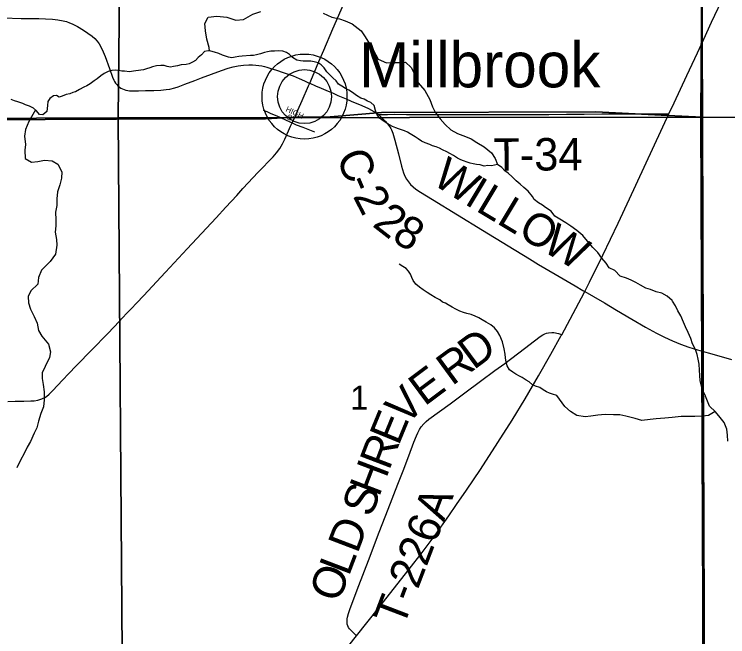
# Model space of a CAD drawing. Extents: x 1985906 to 2360102, y 891258 to 1222054.
# Drawn here: x 2102120 to 2108716, y 988789 to 994541 of the extents above; entities that cross this region are included whole.
import ezdxf

# ---------------------------------------------------------------- set-up
doc = ezdxf.new("R2010")
doc.units = 0
for name, color, linetype in [('GM_X_County_Road', 7, 'Continuous'), ('GM_X_County_Road_Text', 7, 'Continuous'), ('GM_X_Minor_River', 7, 'Continuous'), ('GM_X_Section', 7, 'Continuous'), ('GM_X_Section_Text', 7, 'Continuous'), ('GM_X_State_Route', 7, 'Continuous'), ('GM_X_Township', 7, 'Continuous'), ('GM_X_Township_Road', 7, 'Continuous'), ('GM_X_Township_Road_Text', 7, 'Continuous'), ('GM_X_Township_Subdivision', 7, 'Continuous'), ('GM_X_Township_Subdivision_Text', 7, 'Continuous'), ('GM_X_Unincorporated', 7, 'Continuous'), ('GM_X_Unincorporated_Location', 7, 'Continuous'), ('GM_X_Unincorporated_Text', 7, 'Continuous')]:
    doc.layers.add(name, color=color, linetype=linetype)

msp = doc.modelspace()

# ---------------------------------------------------------------- linework, layer by layer
at = {"layer": 'GM_X_County_Road'}
for points in [[(2104851, 993903.6), (2104891.7, 993999.5), (2104936.5, 994104.9), (2104982.1, 994210.1), (2105064.5, 994405.6), (2105162.5, 994631.8)], [(2102019.7, 994506.6), (2102183.9, 994502.6), (2102347.4, 994500.7), (2102409.8, 994498.9), (2102473.7, 994495.2), (2102523.3, 994489.8), (2102570.6, 994481), (2102601.7, 994472.8), (2102631.9, 994462.3), (2102653.8, 994453.4), (2102675.3, 994443.3), (2102703.2, 994426.6), (2102759.4, 994393.5), (2102800.3, 994366.8), (2102839.2, 994337.3), (2102863.5, 994315.9), (2102885.6, 994292.6), (2102904.5, 994266.6), (2102920.8, 994238.6), (2102942, 994194.7), (2102960, 994149.2), (2102999.5, 994040.9), (2103029.7, 993958.3), (2103039.7, 993933.3), (2103047.7, 993918.6), (2103056.6, 993904.4), (2103067, 993891.1), (2103078.5, 993878.9), (2103091.4, 993867.9), (2103105.4, 993858.5), (2103120.3, 993850.6), (2103136, 993844.2), (2103152.2, 993839.7), (2103168.6, 993836.5), (2103185.3, 993834.7), (2103218.5, 993833.3), (2103267.9, 993834.6), (2103331.9, 993836.6), (2103409.7, 993838), (2103474.6, 993840.5), (2103524.2, 993845), (2103556.8, 993850.3), (2103605, 993861.8), (2103636.6, 993871.5), (2103698.3, 993894.4), (2103789.8, 993929.9), (2103850.8, 993952.9), (2104034.5, 994022), (2104096.4, 994042.6), (2104143.6, 994055.2), (2104191.4, 994064.7), (2104239.9, 994070.5), (2104288.6, 994073.1), (2104321.1, 994072.8), (2104353.9, 994071.9), (2104382.5, 994068.4), (2104409.4, 994063.2), (2104433.4, 994057.4), (2104454, 994051.7), (2104482.8, 994043.6), (2104543.1, 994025.1), (2104604.9, 994004), (2104697.3, 993970.5), (2104753.7, 993947.5), (2104776.7, 993937.3), (2104808.7, 993923.2), (2104847.1, 993905.6), (2104851, 993903.6)], [(2104719.3, 993603.7), (2104742.9, 993655.1), (2104781.7, 993744.7), (2104840.7, 993879.1), (2104851, 993903.6)], [(2104851, 993903.6), (2104904.3, 993880.6), (2104957.7, 993858), (2105001.7, 993839.4), (2105067.2, 993810.6), (2105111.7, 993791.1), (2105156.9, 993771.3), (2105188.5, 993758.1), (2105235.1, 993738.5), (2105334.7, 993696.7), (2105394.7, 993669.4), (2105444.3, 993642.7), (2105466.3, 993629.2), (2105486.9, 993614.9)], [(2104688.4, 993536.5), (2104719.3, 993603.7)], [(2105486.9, 993614.9), (2105502.6, 993600.7), (2105528.8, 993575.8), (2105550.1, 993552.8), (2105571.4, 993527.4), (2105591.1, 993500.6), (2105599.9, 993486.4), (2105607.7, 993471.6), (2105620.2, 993440.7), (2105638.7, 993377.3), (2105670.9, 993249.9), (2105699.3, 993138.8), (2105718, 993076.2), (2105729.9, 993046.1), (2105745, 993017.7), (2105763.3, 992991.2), (2105784.4, 992966.8), (2105808.1, 992944.9), (2105833.6, 992924.9), (2105874.1, 992897.3), (2105985.6, 992828.3), (2106448.4, 992547), (2106686.5, 992401.6), (2106882, 992281), (2106966.2, 992230.2), (2107121, 992137.9), (2107305.8, 992031.8), (2107376.2, 991990), (2107394.2, 991979.8)], [(2102061.7, 990964.2), (2102127.1, 990965.2), (2102207.5, 990964.9), (2102274.6, 990967.5), (2102305.5, 990970.2), (2102337.4, 990976.3), (2102356.4, 990980.9), (2102373.8, 990987.7), (2102388.2, 990993.8), (2102402.5, 991000.9), (2102416.6, 991010), (2102441.4, 991031), (2102476.4, 991065.9), (2102564.5, 991159.3), (2102623.7, 991220.8), (2102693.6, 991291.4), (2102841, 991444.2), (2102978.1, 991585.4), (2103046.2, 991656.4), (2103125.1, 991739.7), (2103158.9, 991775.4), (2103203.9, 991823), (2103248.9, 991870.7), (2103316.5, 991941.9), (2103395.2, 992025.3), (2103517.7, 992157.1), (2103718.9, 992372.6), (2103808.1, 992468.8), (2103986.3, 992661.4), (2104076, 992757.1), (2104176.5, 992865.3), (2104234.1, 992930.1), (2104375.4, 993081.2), (2104512.5, 993224.5), (2104544.7, 993262), (2104574.3, 993301.7), (2104600.4, 993343.7), (2104622.8, 993387.8), (2104655.4, 993463), (2104675, 993507.6), (2104688.4, 993536.5)], [(2107394.2, 991979.8), (2107475.7, 991932.8), (2107575.2, 991875.5), (2107687.7, 991807.8), (2107828.5, 991723.5), (2107956.3, 991649.8), (2108057, 991594.7), (2108130.2, 991558.1), (2108204.8, 991524.4), (2108280.6, 991493.5), (2108357.5, 991465.5), (2108435.4, 991440.5), (2108499.9, 991422)], [(2108499.9, 991422), (2108545.8, 991408.9), (2108751.4, 991352.4)]]:
    msp.add_lwpolyline(points, dxfattribs=at)
at = {"layer": 'GM_X_Minor_River'}
for points in [[(2103925.4, 994201.4), (2103921.4, 994232.4), (2103901.1, 994310.4), (2103886.8, 994386.5), (2103882.5, 994456.7), (2103912.3, 994512.9), (2103994.2, 994523.2), (2104084.3, 994515.5), (2104168.4, 994485.7), (2104240.4, 994491.9), (2104324.2, 994540.3), (2104398.1, 994566.6)], [(2104976.1, 994552.5), (2105056.2, 994514.7), (2105126.3, 994498.8), (2105180.4, 994479), (2105242.5, 994453.1), (2105326.7, 994389.3), (2105364.9, 994331.3), (2105403.2, 994267.3), (2105437.4, 994211.3), (2105483.7, 994127.3), (2105561.8, 994091.5), (2105629.8, 994095.7), (2105683.8, 994093.9), (2105735.8, 994098.1), (2105788, 994050.1), (2105832.3, 993966.1), (2105854.5, 993906.1), (2105916.8, 993836.1), (2105961.1, 993754.1), (2105987.3, 993686.1), (2106011.5, 993636), (2106055.8, 993574.1), (2106104, 993522.1), (2106156.2, 993472.2), (2106218.3, 993438.3), (2106290.4, 993410.5), (2106342.5, 993388.7), (2106396.6, 993356.8), (2106462.7, 993316.9), (2106530.9, 993259), (2106565.1, 993207), (2106588.8, 993152.9)], [(2106588.8, 993152.9), (2106531.4, 993139.9), (2106497.2, 993142), (2106465, 993138), (2106426.6, 993150), (2106394.4, 993154.1), (2106362.1, 993160.1), (2106335.9, 993166.2), (2106305.7, 993174.2), (2106273.4, 993186.3), (2106247.2, 993196.3), (2106216.9, 993212.4), (2106180.6, 993234.5), (2106146.3, 993254.6), (2106120.1, 993268.7), (2106077.7, 993286.8), (2106051.5, 993302.8), (2106019.2, 993314.9), (2105987, 993325), (2105960.7, 993339), (2105918.4, 993353.1), (2105886.1, 993367.2), (2105853.8, 993389.3), (2105825.6, 993409.4), (2105781.2, 993435.5), (2105754.9, 993451.6), (2105728.7, 993463.7), (2105700.5, 993471.7), (2105672.3, 993481.8), (2105646, 993491.8), (2105615.8, 993503.9), (2105573.4, 993530), (2105539.1, 993550.1), (2105496.7, 993582.2), (2105470.4, 993618.4), (2105460.3, 993650.5), (2105448.1, 993696.7), (2105417.8, 993724.8), (2105385.5, 993736.9), (2105355.3, 993757), (2105323, 993767), (2105282.6, 993791.2), (2105246.3, 993817.3), (2105214, 993839.4), (2105183.7, 993855.5), (2105147.4, 993875.6), (2105117.2, 993895.7), (2105094.9, 993925.8), (2105064.6, 993953.9), (2105036.4, 993980), (2105010.1, 994010.2), (2104985.8, 994046.3), (2104957.6, 994074.4), (2104929.3, 994092.5), (2104891, 994100.6), (2104860.8, 994106.6), (2104828.5, 994108.7), (2104792.2, 994108.7), (2104766, 994110.7), (2104731.8, 994116.7), (2104693.4, 994142.9), (2104665.2, 994169), (2104636.9, 994189.1), (2104602.6, 994201.1), (2104564.3, 994203.2), (2104526, 994201.2), (2104491.8, 994201.2), (2104461.6, 994193.2), (2104433.4, 994187.2), (2104395.1, 994175.2), (2104358.9, 994165.1), (2104332.7, 994159.1), (2104304.5, 994159.1), (2104225.9, 994153.2), (2104195.7, 994149.2), (2104163.5, 994143.2), (2104131.3, 994139.2), (2104101, 994143.2), (2104072.8, 994155.2), (2104046.6, 994163.3), (2104012.3, 994177.4), (2103969.9, 994189.4), (2103937.7, 994199.5), (2103911.5, 994203.5), (2103879.2, 994195.5), (2103851.1, 994165.4), (2103820.9, 994141.3), (2103794.8, 994113.2), (2103766.6, 994097.2), (2103736.5, 994083.2), (2103708.3, 994075.2), (2103663.9, 994073.2), (2103629.7, 994065.2), (2103593.4, 994057.1), (2103565.3, 994053.1), (2103535, 994059.2), (2103504.8, 994067.2), (2103474.5, 994067.2), (2103436.3, 994065.3), (2103398, 994055.2), (2103371.8, 994047.2)], [(2103371.8, 994047.2), (2103341.6, 994035.2), (2103315.5, 994027.2), (2103289.3, 994025.2), (2103220.8, 994015.2), (2103186.5, 994009.2), (2103140.2, 994015.2), (2103114, 994015.2), (2103087.8, 994021.3), (2103051.5, 994023.3), (2103021.3, 994021.3), (2102987, 994011.3), (2102950.8, 993993.2), (2102920.6, 993971.2), (2102886.5, 993943.1), (2102858.3, 993927), (2102822.1, 993898.9), (2102789.9, 993878.9), (2102763.7, 993866.9), (2102723.5, 993844.8), (2102687.3, 993824.8), (2102661.1, 993816.7), (2102634.9, 993804.7), (2102600.7, 993800.7), (2102562.4, 993784.7), (2102536.2, 993774.6), (2102510, 993790.7), (2102483.8, 993788.7), (2102447.6, 993762.6), (2102431.6, 993734.5), (2102427.6, 993696.4), (2102425.7, 993670.3), (2102419.7, 993642.2), (2102385.5, 993612.1), (2102353.3, 993616.1), (2102327, 993648.3), (2102296.7, 993672.4), (2102260.4, 993692.5), (2102224.1, 993704.5), (2102197.9, 993716.6), (2102153.5, 993730.7), (2102121.2, 993740.7), (2102091, 993752.8)], [(2102315.9, 993657.1), (2102254, 993551.5), (2102224.3, 993477.3), (2102214.6, 993413.2), (2102224.8, 993337), (2102219, 993284.9), (2102219.3, 993208.8), (2102279.5, 993172.9), (2102339.4, 993179.1), (2102399.4, 993191.3), (2102471.4, 993185.5), (2102521.5, 993155.6), (2102559.8, 993083.6), (2102558, 993025.5), (2102542.3, 992963.3), (2102520.5, 992901.1), (2102514.7, 992837), (2102515, 992772.9), (2102501.2, 992712.7), (2102505.5, 992640.6), (2102503.7, 992586.5), (2102497.9, 992528.3), (2102510.2, 992458.2), (2102514.4, 992408.2), (2102502.7, 992323.9), (2102453, 992255.7), (2102371.3, 992175.2), (2102343.5, 992109), (2102337.8, 992046.9), (2102272, 991986.5), (2102248.2, 991932.3), (2102250.4, 991874.2), (2102268.6, 991816.2), (2102304.9, 991748.2), (2102331.1, 991688.1), (2102343.4, 991620), (2102375.6, 991568), (2102435.9, 991494.1), (2102456.1, 991422), (2102446.3, 991369.9), (2102406.7, 991285.6), (2102378.9, 991227.4), (2102379.1, 991175.3), (2102387.3, 991121.2), (2102395.5, 991053.1), (2102395.8, 990978.9), (2102390.1, 990912.8), (2102366.3, 990850.6), (2102342.6, 990780.4), (2102328.8, 990720.2), (2102305, 990670), (2102271.3, 990593.8), (2102239.5, 990539.6), (2102211.7, 990481.4), (2102178, 990421.2), (2102144.2, 990348.9)], [(2107118.1, 992676.6), (2107082.5, 992720), (2107030.1, 992756.2), (2107003.8, 992776.3), (2106967.5, 992798.4), (2106927.1, 992830.5), (2106910.9, 992856.6), (2106870.5, 992904.8), (2106832.2, 992941), (2106797.8, 992971.2), (2106759.5, 993003.3), (2106723.1, 993037.4), (2106684.7, 993071.6), (2106654.5, 993095.7), (2106628.2, 993123.8), (2106588.8, 993152.9)], [(2108204.5, 991890.9), (2108200.9, 991896.3), (2108154.8, 991936.5), (2108106.8, 991964.7), (2108052.8, 991976.8), (2108002.8, 991997), (2107958.8, 992011.1), (2107910.7, 992037.3), (2107866.7, 992061.4), (2107822.7, 992083.5), (2107778.7, 992103.7), (2107722.7, 992119.8), (2107670.6, 992174.1), (2107620.6, 992198.2), (2107590.6, 992242.4), (2107552.5, 992288.6), (2107514.4, 992340.9), (2107468.4, 992385.1), (2107420.3, 992445.4), (2107376.3, 992495.6), (2107322.2, 992541.8), (2107264.2, 992582.1), (2107218.1, 992612.2), (2107164.1, 992646.4), (2107118.1, 992676.6)], [(2107211.3, 990915.7), (2107136.9, 991017.4), (2107094.6, 991029.5), (2107068.4, 991039.5), (2107040.1, 991053.6), (2107009.9, 991071.7), (2106977.6, 991091.8), (2106937.2, 991105.8), (2106911, 991115.9), (2106878.7, 991146), (2106852.5, 991160.1), (2106816.2, 991184.2), (2106789.9, 991196.3), (2106755.6, 991214.4), (2106729.4, 991232.4), (2106699.1, 991254.5), (2106676.9, 991292.7), (2106668.7, 991326.8), (2106662.6, 991367), (2106658.5, 991401.2), (2106648.3, 991449.3), (2106634, 991513.6), (2106609.7, 991573.8), (2106587.5, 991610), (2106559.2, 991642.1), (2106526.9, 991670.3), (2106482.5, 991694.4), (2106446.2, 991718.5), (2106413.9, 991734.6), (2106379.6, 991750.7), (2106343.3, 991766.7), (2106305, 991776.8), (2106272.7, 991784.8), (2106238.4, 991798.9), (2106202.1, 991815), (2106167.8, 991833.1), (2106131.5, 991857.2), (2106105.3, 991871.3), (2106079, 991879.3), (2106052.8, 991901.4), (2106012.4, 991923.5), (2105972.1, 991949.7), (2105935.8, 991969.8), (2105899.4, 991995.9), (2105867.1, 992020), (2105832.8, 992048.1), (2105808.6, 992082.3), (2105796.4, 992108.4), (2105784.2, 992140.5), (2105766, 992166.6), (2105741.8, 992192.7), (2105711.5, 992210.8), (2105679.2, 992232.9)], [(2108716.6, 990597.3), (2108714.5, 990651.5), (2108706.4, 990705.7), (2108682.3, 990769.9), (2108644.3, 990814.1), (2108602.2, 990868.4), (2108548.2, 990918.6), (2108528.1, 990964.8), (2108510, 991011), (2108490, 991059.2), (2108471.9, 991103.3), (2108461.9, 991155.5), (2108457.8, 991203.7), (2108455.7, 991251.8), (2108451.6, 991308), (2108443.6, 991354.2), (2108433.5, 991398.4), (2108417.4, 991444.5), (2108391.4, 991494.7), (2108373.3, 991544.9), (2108351.2, 991599.1), (2108325.2, 991651.3), (2108307.1, 991695.5), (2108281, 991753.8), (2108253, 991802), (2108232.9, 991848.1), (2108204.5, 991890.9)], [(2108600.3, 990870.2), (2108537.9, 990833.9), (2108484, 990827.6), (2108410.1, 990823.2), (2108340.2, 990822.9), (2108286.3, 990824.6), (2108202.4, 990816.2), (2108134.6, 990809.9), (2108052.7, 990801.5), (2107998.8, 990795.2), (2107923, 990786.8), (2107861, 990804.6), (2107775, 990828.2), (2107717, 990839.9), (2107659.1, 990839.7), (2107583.1, 990841.3), (2107515.3, 990837), (2107451.4, 990828.7), (2107397.5, 990822.4), (2107319.5, 990832), (2107263.4, 990871.9), (2107211.3, 990915.7)]]:
    msp.add_lwpolyline(points, dxfattribs=at)
at = {"layer": 'GM_X_Section'}
for points in [[(2108511.1, 998947.2), (2108501.2, 998604.9), (2108468.6, 993590), (2103079.2, 993582.5), (2103137.3, 998905.6)], [(2097790.4, 998905.6), (2103137.3, 998905.6), (2103079.2, 993582.5), (2097796.3, 993560.9), (2097714.3, 993560.5)], [(2114628.3, 998675.3), (2114588.3, 993564.3), (2108468.6, 993590), (2108501.2, 998604.9)], [(2097796.3, 993560.9), (2103079.2, 993582.5), (2103119.1, 988232), (2100721.9, 988216.3), (2097807.9, 988294.2)], [(2108468.6, 993590), (2108487.7, 988311.4), (2103119.1, 988232), (2103079.2, 993582.5)], [(2114748.4, 993565.3), (2114821.5, 988281), (2108487.7, 988311.4), (2108468.6, 993590), (2114588.3, 993564.3)]]:
    msp.add_lwpolyline(points, close=True, dxfattribs=at)
at = {"layer": 'GM_X_State_Route'}
msp.add_lwpolyline([(2105057.6, 988513.3), (2105284.2, 988797.1), (2105487.8, 989052), (2105772.1, 989412.3), (2105891.1, 989567.7), (2106010.1, 989729.2), (2106136, 989905.4), (2106207.8, 990009.8), (2106301, 990145), (2106429.2, 990335.8), (2106590.2, 990583.7), (2106721.9, 990791.8), (2106841.8, 990988), (2106967.5, 991199.8), (2107081.4, 991399.5), (2107177, 991571.8), (2107180.9, 991579.5), (2107362.9, 991919.2), (2107394.2, 991979.8), (2107438.2, 992065.1), (2107562, 992315.3), (2107703.5, 992611.6), (2107807.4, 992835), (2108098.7, 993459.8), (2108171.7, 993620), (2108222, 993722.1), (2108338.3, 993976.4), (2108434.8, 994185.3), (2108493.3, 994310.8), (2108566.8, 994468.5), (2108691.1, 994737)], dxfattribs=at)
at = {"layer": 'GM_X_Township'}
for points in [[(2108481.1, 1010602), (2108488.7, 1009238.5), (2108521.6, 1004617.7), (2108479.9, 994295.6), (2108482.3, 993590), (2108161.9, 993606.5), (2107496.4, 993638.7), (2105513.5, 993632.9), (2105040.7, 993592), (2104712.8, 993589), (2104441.5, 993575), (2103065.7, 993571.8), (2097792, 993547.8), (2097735.4, 993547.9), (2093403, 993550.7), (2092329.5, 993551.4)], [(2133580.3, 1009513.3), (2133246.9, 1009511.7), (2131763.4, 1009478), (2130671.8, 1009465.5), (2130250.8, 1009485.4), (2128830.9, 1009460.8), (2128435, 1009462.4), (2126795.7, 1009468.8), (2125157.2, 1009475.3), (2125184.4, 1004143.8), (2122462.2, 1004110.5), (2119835.2, 1004078.3), (2119909.8, 996227.8), (2119898.4, 993557.9), (2114579.5, 993566.9), (2108482.3, 993590), (2108479.9, 994295.6), (2108521.6, 1004617.7), (2108488.7, 1009238.5), (2108481.1, 1010602)], [(2092329.5, 993551.4), (2093403, 993550.7), (2097735.4, 993547.9), (2097792, 993547.8), (2103065.7, 993571.8), (2104441.5, 993575), (2104712.8, 993589), (2105040.7, 993592), (2105513.5, 993632.9), (2107496.4, 993638.7), (2108161.9, 993606.5), (2108482.3, 993590), (2108490.2, 991412.2), (2108530.6, 980247.4), (2108501, 978877), (2108565.4, 972150.1), (2105883.4, 972150.6), (2101924.3, 972164.8), (2101119.4, 972172.9), (2100221.2, 972181.1), (2097718.2, 972193), (2095843.5, 972201.8), (2092530.5, 972203.2)], [(2109259.9, 972142.7), (2108565.4, 972150.1), (2108501, 978877), (2108530.6, 980247.4), (2108490.2, 991412.2), (2108482.3, 993590), (2114579.5, 993566.9)]]:
    msp.add_lwpolyline(points, dxfattribs=at)
at = {"layer": 'GM_X_Township_Road'}
for points in [[(2105486.9, 993614.9), (2105517.1, 993614.7), (2105569.8, 993615.8), (2105634.3, 993616.6), (2105747.4, 993614.7), (2105816.8, 993613.6), (2106035.6, 993614), (2106257.7, 993614), (2106471, 993613.9), (2106914.1, 993615.4), (2107061.8, 993615.8), (2107225.7, 993617.5), (2107307.7, 993618.3), (2107389.7, 993619.2), (2107553.4, 993620.3), (2107668.2, 993620.5), (2107832.3, 993621.5), (2108062, 993622.4), (2108171.7, 993620)], [(2105284.2, 988797.1), (2105274.5, 988806.5), (2105230.1, 988849.5), (2105219.5, 988862), (2105210.6, 988875.6), (2105203.7, 988890.4), (2105199, 988906.1), (2105196.5, 988922.2), (2105196.1, 988938.5), (2105197.5, 988954.9), (2105200.4, 988971), (2105209.1, 989002.7), (2105225, 989049.3), (2105305.5, 989263.4), (2105393.5, 989494.1), (2105494.1, 989754.3), (2105577.8, 989968.8), (2105665.1, 990198.1), (2105714.4, 990323.3), (2105766.9, 990459.9), (2105812.8, 990587), (2105837.5, 990645.4), (2105850.2, 990674.2), (2105867, 990705.2), (2105883.2, 990729.8), (2105905.3, 990755.7), (2105928.1, 990779.4), (2105953.3, 990800.3), (2106149.9, 990942.1), (2106284.9, 991044.1), (2106429.6, 991149.9), (2106561.2, 991248.1), (2106654.4, 991315.3), (2106835.7, 991454.1), (2106929.3, 991523.7), (2106982.8, 991563.1), (2107006, 991577.8), (2107025, 991587.7), (2107041.1, 991593.3), (2107058, 991597.5), (2107088.3, 991601), (2107108.5, 991600.4), (2107122.8, 991598.7), (2107136.4, 991595.6), (2107151.6, 991590.5), (2107169, 991583.9), (2107180.9, 991579.5)]]:
    msp.add_lwpolyline(points, dxfattribs=at)
at = {"layer": 'GM_X_Township_Subdivision'}
for points in [[(2104422.2, 993655.5), (2104454.6, 993641.5), (2104493, 993624.8), (2104548.7, 993601.2)], [(2104548.7, 993601.2), (2104620, 993568.5), (2104674.1, 993544), (2104688.4, 993536.5)], [(2104688.4, 993536.5), (2104725.3, 993518.4), (2104788.4, 993496.2), (2104866.3, 993467.1), (2104896.9, 993454.1)]]:
    msp.add_lwpolyline(points, dxfattribs=at)
at = {"layer": 'GM_X_Unincorporated'}
for radius in [392.8, 249]:
    msp.add_circle((2104803.2, 993780), radius, dxfattribs=at)
at = {"layer": 'GM_X_Unincorporated_Location'}
msp.add_line((2104803.2, 993780), (2104803.2, 993780), dxfattribs=at)

# ---------------------------------------------------------------- texts
at = {"layer": 'GM_X_County_Road_Text'}
for s, rotation, p in [('C', 292.82448, (2105091.3, 993224.7)), ('W', 328.09389, (2105971.7, 992980.1)), ('-', 293.17789, (2105187.6, 992995.7)), ('I', 329.04753, (2106271.4, 992793.6)), ('2', 297.38786, (2105246.4, 992860.7)), ('L', 329.03588, (2106377.1, 992730.2)), ('L', 329.03404, (2106569.5, 992614.7)), ('2', 322.20799, (2105421.6, 992588.4)), ('8', 328.86209, (2105599, 992453.6)), ('O', 329.0352, (2106761.9, 992499.3)), ('W', 329.03459, (2106988.3, 992363.5))]:
    msp.add_text(s, height=300, rotation=rotation, dxfattribs=at).set_placement(p)
at = {"layer": 'GM_X_Section_Text'}
msp.add_text('1', height=221, rotation=0.00001, dxfattribs=at).set_placement((2105226.8, 990887.3))
at = {"layer": 'GM_X_Township_Road_Text'}
for s, rotation, p in [('T-34', 0.35528, (2106549.4, 993094.3)), ('D', 36.56408, (2106366.8, 991249.2)), ('R', 36.26696, (2106166.8, 991102.4)), ('E', 36.67961, (2105912.8, 990914)), ('V', 46.79819, (2105742.5, 990730.9)), ('E', 67.6427, (2105672.7, 990547.5)), ('R', 69.12487, (2105585.6, 990319.2)), ('H', 69.13115, (2105491.6, 990072.5)), ('S', 69.13168, (2105419.5, 989883.4)), ('T-226A', 69.11719, (2105716.2, 988867)), ('D', 69.13412, (2105292.6, 989550.4)), ('L', 69.13258, (2105212.6, 989340.7)), ('O', 69.13143, (2105118.6, 989094))]:
    msp.add_text(s, height=300, rotation=rotation, dxfattribs=at).set_placement(p)
at = {"layer": 'GM_X_Township_Subdivision_Text'}
for s, rotation, p in [('HIGH', 334.88578, (2104624.5, 993646.7)), ('ST', 334.98231, (2104634.5, 993575.1))]:
    msp.add_text(s, height=50, rotation=rotation, dxfattribs=at).set_placement(p)
at = {"layer": 'GM_X_Unincorporated_Text'}
msp.add_text('Millbrook', height=417, rotation=0.00001, dxfattribs=at).set_placement((2105308.1, 993865.5))

doc.saveas('drawing.dxf')
